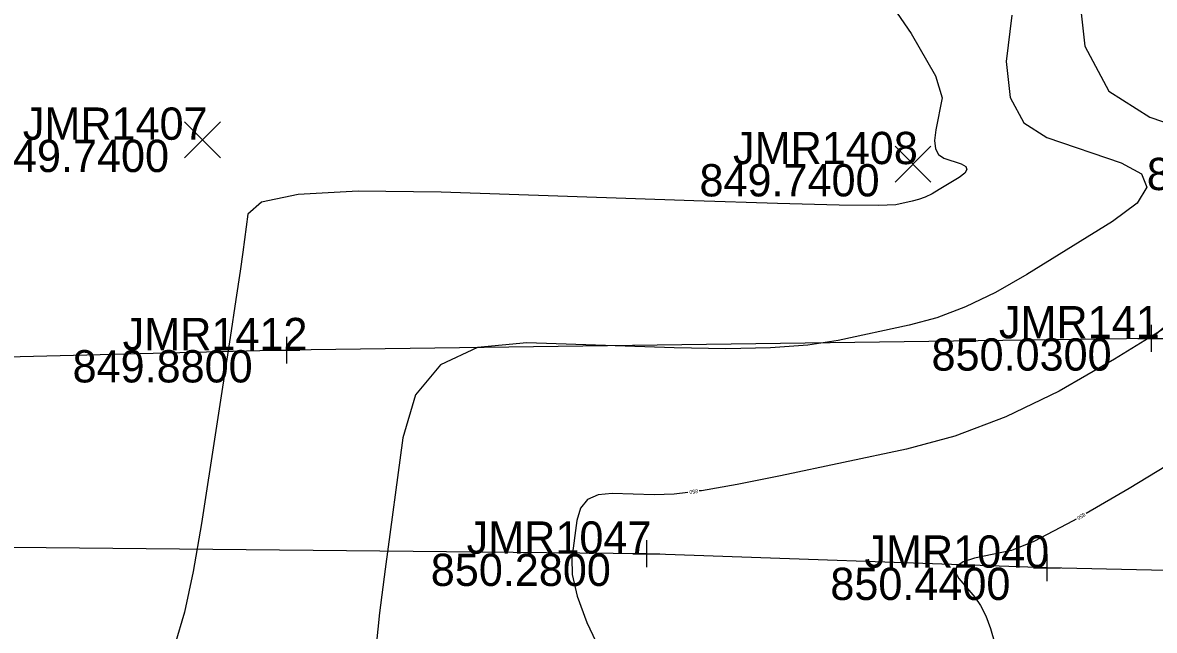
# Model space of a CAD drawing. Extents: x 1654928 to 1810050, y 486881 to 626330.
# Drawn here: x 1801337.91 to 1801379.97, y 489821.12 to 489843.71 of the extents above; entities that cross this region are included whole.
import ezdxf

# ---------------------------------------------------------------- set-up
doc = ezdxf.new("R2010")
doc.units = 0
for name, color, linetype in [('DT_X_Contour_Major', 7, 'Continuous'), ('DT_X_Contour_Minor', 7, 'Continuous'), ('RD_X_Fence', 7, 'Continuous'), ('SV_X_Occupation_Line', 7, 'Continuous'), ('SV_X_Random_Point', 7, 'Continuous'), ('SV_X_Shot_Marker', 7, 'Continuous'), ('SV_X_Text_Elevation', 7, 'Continuous'), ('SV_X_Text_Name', 7, 'Continuous')]:
    doc.layers.add(name, color=color, linetype=linetype)

msp = doc.modelspace()

# ---------------------------------------------------------------- linework, layer by layer
at = {"layer": 'DT_X_Contour_Major'}
msp.add_lwpolyline([(1801374.67, 489843.993), (1801374.464, 489842.265), (1801374.613, 489840.929), (1801375.117, 489839.987), (1801375.975, 489839.437), (1801378.736, 489838.495), (1801379.493, 489838.094), (1801379.693, 489837.597), (1801379.335, 489837.005), (1801378.421, 489836.316), (1801375.238, 489834.353), (1801374.07, 489833.682), (1801372.952, 489833.143), (1801371.884, 489832.736), (1801370.866, 489832.46), (1801368.217, 489831.9), (1801367.092, 489831.725), (1801365.701, 489831.62), (1801364.045, 489831.585), (1801362.124, 489831.621), (1801356.646, 489831.809), (1801354.818, 489831.641), (1801353.441, 489830.997), (1801352.516, 489829.878), (1801352.042, 489828.282), (1801351.381, 489823.392), (1801351.174, 489821.767), (1801351.05, 489820.56)], dxfattribs=at)
at = {"layer": 'DT_X_Contour_Minor'}
for points in [[(1801380.055, 489862.788), (1801379.825, 489860.401), (1801379.297, 489857.335), (1801377.49, 489848.254), (1801377.126, 489845.197), (1801377.39, 489842.834), (1801378.281, 489841.167), (1801379.799, 489840.194), (1801384.685, 489838.528)], [(1801369.354, 489845.626), (1801370.93, 489843.305), (1801371.84, 489841.735), (1801372.085, 489840.916), (1801371.849, 489839.731), (1801371.802, 489839.333), (1801371.836, 489839.024), (1801371.953, 489838.807), (1801372.151, 489838.68), (1801372.788, 489838.463), (1801372.963, 489838.37), (1801373.009, 489838.256), (1801372.926, 489838.119), (1801372.715, 489837.96), (1801371.981, 489837.507), (1801371.711, 489837.352), (1801371.453, 489837.228), (1801371.206, 489837.134), (1801370.972, 489837.07), (1801370.36, 489836.941), (1801369.72, 489836.913), (1801368.256, 489836.928), (1801365.97, 489836.986), (1801362.86, 489837.085), (1801353.471, 489837.407), (1801350.381, 489837.447), (1801348.153, 489837.324), (1801346.788, 489837.038), (1801346.285, 489836.59), (1801346.094, 489835.177), (1801345.995, 489834.472), (1801345.838, 489833.416), (1801345.625, 489832.009), (1801344.562, 489825.095), (1801344.254, 489823.304), (1801343.924, 489821.799), (1801343.572, 489820.581)], [(1801384.126, 489834.673), (1801378.496, 489831.199), (1801376.429, 489830.012), (1801374.451, 489829.059), (1801372.561, 489828.338), (1801370.76, 489827.85), (1801366.074, 489826.859), (1801364.464, 489826.537), (1801363.146, 489826.312), (1801363.056, 489826.301)], [(1801381.754, 489828.045), (1801379.039, 489826.396), (1801377.433, 489825.465)], [(1801362.639, 489826.249), (1801362.12, 489826.185), (1801361.387, 489826.156), (1801359.822, 489826.21), (1801359.3, 489826.162), (1801358.906, 489825.978), (1801358.642, 489825.658), (1801358.507, 489825.202), (1801358.318, 489823.805), (1801358.333, 489823.19), (1801358.522, 489822.394), (1801358.884, 489821.415), (1801359.42, 489820.255)], [(1801377.07, 489825.255), (1801376.952, 489825.186), (1801375.494, 489824.417), (1801374.664, 489824.088), (1801373.289, 489823.797), (1801372.866, 489823.669), (1801372.628, 489823.502), (1801372.574, 489823.297), (1801372.705, 489823.053), (1801373.302, 489822.351), (1801373.516, 489822.046), (1801373.71, 489821.658), (1801373.884, 489821.188), (1801374.038, 489820.634)]]:
    msp.add_lwpolyline(points, dxfattribs=at)
at = {"layer": 'RD_X_Fence'}
msp.add_lwpolyline([(1801327.157, 489980.825), (1801341.337, 489952.815), (1801353.978, 489927.719), (1801368.649, 489898.399), (1801382.749, 489869.731), (1801399.284, 489836.538), (1801405.615, 489823.327), (1801393.757, 489823.044), (1801375.98, 489823.449), (1801361.092, 489823.97), (1801335.059, 489824.221), (1801306.244, 489824.992)], dxfattribs=at)
at = {"layer": 'SV_X_Occupation_Line'}
msp.add_lwpolyline([(1801323.637, 489975.339), (1801342.746, 489938.404), (1801356.309, 489913.548), (1801376.911, 489872.203), (1801387.619, 489838.687), (1801379.855, 489831.976), (1801347.713, 489831.536), (1801304.639, 489830.454)], dxfattribs=at)
at = {"layer": 'SV_X_Random_Point'}
for p, q in [((1801343.929, 489838.691), (1801345.262, 489840.026)), ((1801343.929, 489840.026), (1801345.262, 489838.691)), ((1801370.337, 489837.785), (1801371.67, 489839.12)), ((1801370.337, 489839.12), (1801371.67, 489837.785))]:
    msp.add_line(p, q, dxfattribs=at)
at = {"layer": 'SV_X_Shot_Marker'}
for p, q in [((1801379.855, 489832.476), (1801379.855, 489831.476)), ((1801347.713, 489832.036), (1801347.713, 489831.036)), ((1801379.355, 489831.976), (1801380.355, 489831.976)), ((1801379.855, 489831.976), (1801379.855, 489831.976)), ((1801347.213, 489831.536), (1801348.213, 489831.536)), ((1801347.713, 489831.536), (1801347.713, 489831.536)), ((1801361.092, 489824.47), (1801361.092, 489823.47)), ((1801360.592, 489823.97), (1801361.592, 489823.97)), ((1801361.092, 489823.97), (1801361.092, 489823.97)), ((1801375.98, 489823.949), (1801375.98, 489822.949)), ((1801375.48, 489823.449), (1801376.48, 489823.449)), ((1801375.98, 489823.449), (1801375.98, 489823.449))]:
    msp.add_line(p, q, dxfattribs=at)

# ---------------------------------------------------------------- texts
at = {"layer": 'DT_X_Contour_Minor'}
for rotation, p in [(187.046, (1801363.003, 489826.365)), (210.0903, (1801377.359, 489825.503))]:
    msp.add_text('850', height=0.14, rotation=rotation, dxfattribs=at).set_placement(p)
at = {"layer": 'SV_X_Text_Elevation'}
for s, p in [('849.7400', (1801336.659, 489838.159)), ('849.8700', (1801379.692, 489837.487)), ('849.7400', (1801363.067, 489837.253)), ('850.0300', (1801371.691, 489830.776)), ('849.8800', (1801339.767, 489830.336)), ('850.2800', (1801353.08, 489822.77)), ('850.4400', (1801367.93, 489822.249))]:
    msp.add_text(s, height=1.2, dxfattribs=at).set_placement(p)
at = {"layer": 'SV_X_Text_Name'}
for s, p in [('JMR1407', (1801337.917, 489839.359)), ('JMR1408', (1801364.315, 489838.453)), ('JMR1411', (1801374.196, 489831.976)), ('JMR1412', (1801341.63, 489831.536)), ('JMR1047', (1801354.413, 489823.97)), ('JMR1040', (1801369.196, 489823.449))]:
    msp.add_text(s, height=1.2, dxfattribs=at).set_placement(p)

doc.saveas('drawing.dxf')
